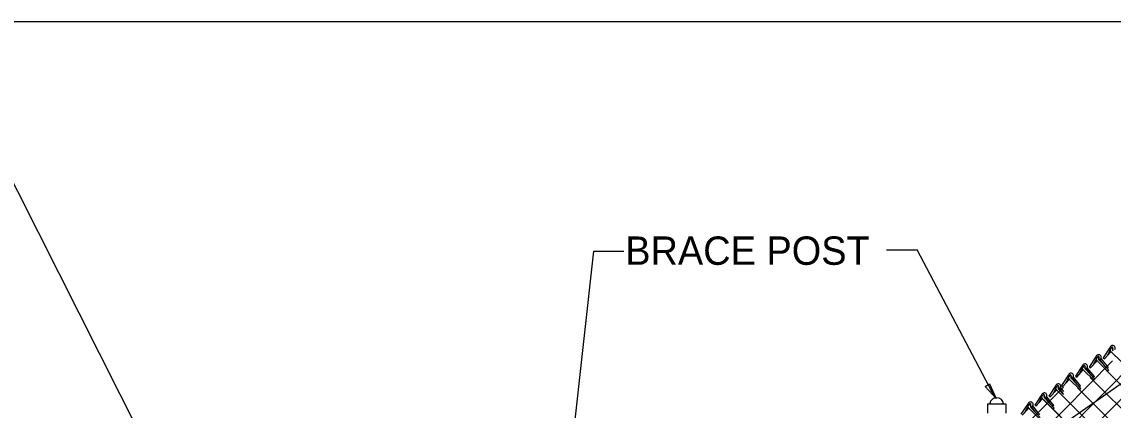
# Model space of a CAD drawing. Extents: x 0 to 1270, y 0 to 830.
# Drawn here: x 613.6 to 802.2, y 762.9 to 830 of the extents above; entities that cross this region are included whole.
import ezdxf

# ---------------------------------------------------------------- set-up
doc = ezdxf.new("R2010")
doc.units = 0
for name, color, linetype in [('CT_Border_Perimeter_Shape', 7, 'Continuous'), ('CT_Dimensions', 7, 'Continuous'), ('CT_Title_Block_Text', 7, 'Continuous'), ('sb_Chainlink Fence', 7, 'Continuous'), ('sb_Existing Structural Steel', 7, 'Continuous')]:
    doc.layers.add(name, color=color, linetype=linetype)

# ---------------------------------------------------------------- blocks, each defined once
blk = doc.blocks.new('BDR_CTDOT_Standards')
at = {"layer": 'CT_Border_Perimeter_Shape'}
blk.add_lwpolyline([(0, 0), (1270, 0), (1270, 830), (0, 830)], close=True, dxfattribs=at)

msp = doc.modelspace()

# ---------------------------------------------------------------- linework, layer by layer
at = {"layer": 'CT_Dimensions'}
for p, q in [((673.7, 680.24), (606.11, 814.05)), ((703.97, 715.02), (712.44, 790.38)), ((712.44, 790.38), (717.58, 790.39)), ((763.01, 790.61), (768.27, 790.61)), ((781.82, 764.96), (768.27, 790.61))]:
    msp.add_line(p, q, dxfattribs=at)
msp.add_lwpolyline([(780.8, 767.49), (781.91, 764.94), (780.03, 766.99)], close=True, dxfattribs=at)
at = {"layer": 'sb_Chainlink Fence'}
for p, q in [((716.28, 676.84), (823.17, 784.68)), ((716.18, 680.77), (811.02, 776.46)), ((801.64, 773.83), (800.44, 771.97)), ((801.67, 773.5), (801.89, 773.76)), ((801.87, 773.74), (801.67, 773.5)), ((802.13, 773.6), (802.05, 773.42)), ((802.05, 773.43), (802.13, 773.6)), ((716.16, 684.78), (802.06, 771.45)), ((799.22, 772.24), (798.02, 770.38)), ((798.25, 770.23), (799.32, 771.42)), ((798.25, 770.23), (799.31, 771.41)), ((799.09, 771.51), (798.69, 770.73)), ((799.25, 771.91), (799.47, 772.17)), ((799.45, 772.15), (799.25, 771.91)), ((799.34, 771.49), (801.18, 769.69)), ((799.71, 772.01), (799.63, 771.83)), ((799.63, 771.84), (799.71, 772.01)), ((799.74, 771.57), (801.37, 769.87)), ((799.81, 771.52), (800.05, 771.82)), ((799.81, 771.52), (800.05, 771.82)), ((800.78, 770.49), (799.92, 771.64)), ((800.05, 771.82), (800.07, 771.85)), ((800.07, 771.85), (800.09, 771.89)), ((801.3, 770.33), (800.08, 771.84)), ((800.44, 771.97), (800.67, 771.82)), ((800.67, 771.82), (801.73, 773)), ((800.67, 771.82), (801.74, 773)), ((801.51, 773.1), (801.11, 772.32)), ((801.76, 773.08), (803.59, 771.28)), ((796.84, 770.66), (795.64, 768.8)), ((795.87, 768.65), (796.94, 769.83)), ((795.87, 768.65), (796.93, 769.82)), ((796.71, 769.93), (796.31, 769.15)), ((796.87, 770.32), (797.08, 770.59)), ((797.06, 770.57), (796.87, 770.32)), ((796.96, 769.9), (798.79, 768.11)), ((797.33, 770.43), (797.25, 770.25)), ((797.25, 770.26), (797.33, 770.42)), ((797.36, 769.98), (798.99, 768.29)), ((797.42, 769.93), (797.67, 770.23)), ((797.43, 769.94), (797.67, 770.23)), ((798.4, 768.91), (797.53, 770.05)), ((797.67, 770.23), (797.69, 770.26)), ((797.69, 770.26), (797.7, 770.3)), ((798.92, 768.75), (797.69, 770.25)), ((798.02, 770.38), (798.25, 770.23)), ((800.75, 770.01), (838.71, 732.05)), ((801.3, 770.33), (801.1, 770.15)), ((801.37, 769.87), (801.18, 769.69)), ((794.44, 769.05), (793.24, 767.19)), ((793.47, 767.04), (794.53, 768.22)), ((793.47, 767.04), (794.54, 768.22)), ((794.31, 768.32), (793.91, 767.54)), ((794.47, 768.72), (794.68, 768.98)), ((794.66, 768.96), (794.47, 768.72)), ((794.56, 768.3), (796.39, 766.5)), ((794.93, 768.82), (794.85, 768.64)), ((794.85, 768.65), (794.93, 768.82)), ((794.96, 768.37), (796.59, 766.68)), ((795.02, 768.33), (795.27, 768.62)), ((795.03, 768.33), (795.27, 768.62)), ((796, 767.3), (795.13, 768.45)), ((795.27, 768.62), (795.29, 768.66)), ((795.29, 768.66), (795.3, 768.69)), ((796.52, 767.14), (795.29, 768.65)), ((795.64, 768.8), (795.87, 768.65)), ((798.21, 768.57), (836.12, 730.66)), ((798.92, 768.75), (798.72, 768.57)), ((798.99, 768.29), (798.79, 768.11)), ((784.07, 757.42), (793.58, 766.92)), ((792.25, 767.21), (791.04, 765.36)), ((791.26, 765.21), (792.34, 766.38)), ((791.26, 765.21), (792.34, 766.37)), ((792.11, 766.48), (791.71, 765.7)), ((792.09, 766.73), (792.95, 765.87)), ((792.28, 766.87), (792.5, 767.14)), ((792.48, 767.11), (792.28, 766.87)), ((792.37, 766.45), (793.6, 765.21)), ((792.54, 766.28), (831.38, 727.44)), ((792.74, 766.97), (792.66, 766.79)), ((792.66, 766.8), (792.74, 766.97)), ((792.76, 766.52), (793.6, 765.63)), ((792.83, 766.48), (793.08, 766.77)), ((792.84, 766.48), (793.08, 766.77)), ((793.6, 765.7), (792.94, 766.6)), ((793.08, 766.77), (793.1, 766.8)), ((793.1, 766.8), (793.11, 766.84)), ((793.62, 766.15), (793.1, 766.79)), ((793.13, 766.76), (793.14, 766.8)), ((793.24, 767.19), (793.47, 767.04)), ((796.01, 766.79), (833.44, 729.36)), ((796.52, 767.14), (796.32, 766.96)), ((796.59, 766.68), (796.39, 766.5)), ((787.44, 764.08), (786.22, 762.23)), ((787.46, 763.74), (787.68, 764)), ((787.66, 763.98), (787.46, 763.74)), ((787.92, 763.84), (787.84, 763.66)), ((787.84, 763.67), (787.92, 763.84)), ((789.82, 765.65), (788.6, 763.81)), ((788.6, 763.81), (788.83, 763.66)), ((788.83, 763.66), (789.91, 764.82)), ((788.83, 763.66), (789.91, 764.82)), ((789.68, 764.92), (789.28, 764.15)), ((789.85, 765.32), (790.07, 765.58)), ((790.05, 765.56), (789.85, 765.32)), ((789.94, 764.9), (791.75, 763.08)), ((790.15, 764.69), (824.41, 730.43)), ((790.31, 765.42), (790.23, 765.24)), ((790.23, 765.25), (790.31, 765.41)), ((790.33, 764.97), (791.95, 763.26)), ((790.4, 764.93), (790.65, 765.22)), ((790.4, 764.92), (790.65, 765.22)), ((790.48, 764.35), (828.63, 726.21)), ((791.36, 763.89), (790.51, 765.04)), ((790.65, 765.22), (790.67, 765.25)), ((790.67, 765.25), (790.68, 765.29)), ((791.88, 763.72), (790.67, 765.24)), ((791.04, 765.36), (791.26, 765.21)), ((786.44, 762.08), (787.53, 763.25)), ((786.44, 762.08), (787.52, 763.24)), ((787.3, 763.35), (786.89, 762.57)), ((787.55, 763.32), (789.36, 761.5)), ((787.95, 763.39), (789.56, 761.68)), ((788.02, 763.35), (788.26, 763.64)), ((788.02, 763.35), (788.26, 763.64)), ((788.97, 762.31), (788.13, 763.46)), ((788.26, 763.65), (788.28, 763.68)), ((788.26, 763.64), (788.28, 763.67)), ((788.28, 763.68), (788.29, 763.72)), ((788.28, 763.67), (788.3, 763.71)), ((789.49, 762.14), (788.29, 763.66)), ((791.88, 763.72), (791.68, 763.54)), ((791.95, 763.26), (791.75, 763.08))]:
    msp.add_line(p, q, dxfattribs=at)
for centre, radius, start, end in [((801.63, 773.08), 0.128, 319.7038, 170.7519), ((801.8, 773.36), 0.195, 134.3496, 232.9167), ((801.8, 773.36), 0.192, 140.884, 233.6876), ((802.06, 773.63), 0.468, 331.4555, 154.3621), ((801.98, 773.65), 0.152, 343.1971, 140.8192), ((801.98, 773.65), 0.152, 341.4167, 129.8998), ((802.24, 773.35), 0.209, 157.1657, 245.8402), ((799.22, 771.49), 0.128, 319.7038, 170.7519), ((799.39, 771.77), 0.195, 134.3496, 232.9167), ((799.38, 771.77), 0.192, 140.884, 233.6876), ((799.64, 772.04), 0.468, 331.4555, 154.3621), ((799.57, 772.06), 0.152, 343.1971, 140.8192), ((799.57, 772.06), 0.152, 341.4167, 129.8998), ((799.83, 771.76), 0.209, 157.1657, 245.8402), ((796.83, 769.91), 0.128, 319.7038, 170.7519), ((797, 770.18), 0.192, 140.884, 233.6876), ((797, 770.18), 0.195, 134.3496, 232.9167), ((797.26, 770.45), 0.468, 331.4555, 154.3621), ((797.18, 770.47), 0.152, 343.1971, 140.8192), ((797.18, 770.47), 0.152, 341.4167, 129.8998), ((797.44, 770.17), 0.209, 157.1657, 245.8402), ((794.43, 768.3), 0.128, 319.7038, 170.7519), ((794.6, 768.58), 0.192, 140.884, 233.6876), ((794.6, 768.58), 0.195, 134.3496, 232.9167), ((794.86, 768.85), 0.468, 331.4555, 154.3621), ((794.78, 768.86), 0.152, 343.1971, 140.8192), ((794.78, 768.87), 0.152, 341.4167, 129.8998), ((795.04, 768.57), 0.209, 157.1657, 245.8402), ((790.24, 765.44), 0.468, 330.7731, 153.6798), ((792.24, 766.46), 0.128, 319.0215, 170.0696), ((792.41, 766.73), 0.192, 140.2017, 233.0053), ((792.41, 766.73), 0.195, 133.6672, 232.2344), ((792.67, 767), 0.468, 330.7731, 153.6798), ((792.6, 767.02), 0.152, 342.5148, 140.1368), ((792.6, 767.02), 0.152, 340.7344, 129.2174), ((792.85, 766.71), 0.209, 156.4833, 245.1578), ((787.86, 763.87), 0.468, 330.7731, 153.6798), ((787.78, 763.89), 0.152, 342.5148, 140.1368), ((787.78, 763.89), 0.152, 340.7344, 129.2174), ((789.81, 764.9), 0.128, 319.0215, 170.0696), ((789.98, 765.18), 0.192, 140.2017, 233.0053), ((789.98, 765.18), 0.195, 133.6672, 232.2344), ((790.17, 765.46), 0.152, 342.5148, 140.1368), ((790.17, 765.46), 0.152, 340.7344, 129.2174), ((790.42, 765.16), 0.209, 156.4833, 245.1578), ((787.42, 763.33), 0.128, 319.0215, 170.0696), ((787.6, 763.6), 0.195, 133.6672, 232.2344), ((787.59, 763.6), 0.192, 140.2017, 233.0053), ((788.04, 763.58), 0.209, 156.4833, 245.1578)]:
    msp.add_arc(centre, radius, start, end, dxfattribs=at)
at = {"layer": 'sb_Existing Structural Steel'}
for p, q in [((880.3, 821.11), (769.97, 744.05)), ((780.43, 764.02), (783.6, 764.02)), ((780.43, 764.02), (780.43, 762.41)), ((783.6, 764.02), (783.6, 762.41))]:
    msp.add_line(p, q, dxfattribs=at)
msp.add_arc((782.03, 763.88), 1.2, 6.3428, 171.9081, dxfattribs=at)

# ---------------------------------------------------------------- block references
at = {"layer": 'CT_Title_Block_Text'}
msp.add_blockref('BDR_CTDOT_Standards', (0, 0), dxfattribs=at)

# ---------------------------------------------------------------- texts
at = {"layer": 'CT_Dimensions'}
msp.add_text('BRACE POST', height=4.901, dxfattribs=at).set_placement((717.84, 788.03))

doc.saveas('drawing.dxf')
